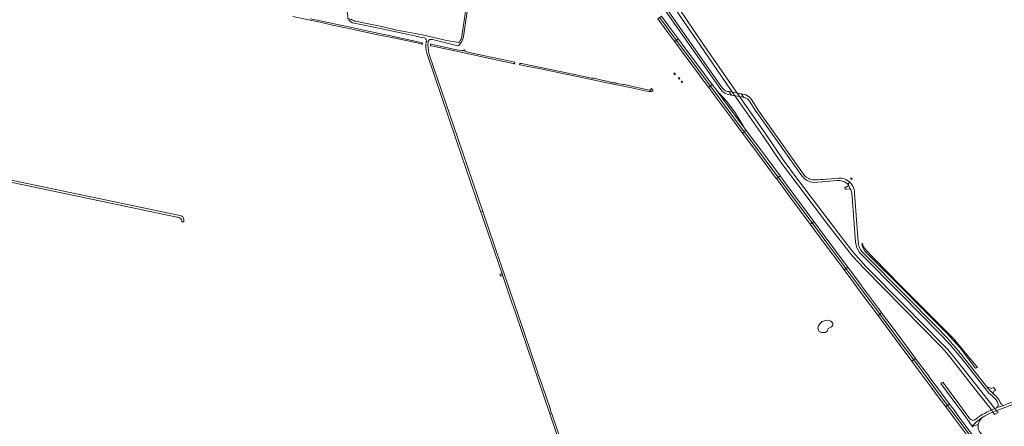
# Model space of a CAD drawing. Header units: metres. Extents: x 166325 to 190320, y 381923 to 404576.
# Tile 614 of 656: x 169061 to 170793, y 396203 to 396918. Entities that reach past the tile are written whole.
import ezdxf

# ---------------------------------------------------------------- set-up
doc = ezdxf.new("R2010")
doc.units = ezdxf.units.M
for name, color, linetype, lineweight in [('B-WE-OG-WATER_BEEK-GV', 8, 'Continuous', 18), ('B-WE-OG-WATER_MEER-GV', 8, 'Continuous', 18), ('B-WE-OG-WATER_RIVIER-GV', 8, 'Continuous', 18), ('B-WE-VH-VERHARDING_ASFALT-GV', 8, 'Continuous', 18), ('B-WE-VH-VERHARDING_BETONSTRAATSTEEN-GV', 8, 'Continuous', 18), ('B-WE-VH-VERHARDING_FUNDERING_ZAND-GV', 8, 'Continuous', 18), ('B-WE-VH-VERHARDING_GESLOTEN-GV', 8, 'Continuous', 18), ('B-WE-VH-VERHARDING_STRAATBAKSTEEN-GV', 8, 'Continuous', 18)]:
    doc.layers.add(name, color=color, linetype=linetype, lineweight=lineweight)

msp = doc.modelspace()

# ---------------------------------------------------------------- linework, layer by layer
at = {"layer": 'B-WE-OG-WATER_BEEK-GV', "flags": 128}
msp.add_lwpolyline([(169541.332, 396923.971), (169568.884, 396918.347), (169589.488, 396913.866), (169611.193, 396909.06), (169640.149, 396902.786), (169687.841, 396892.654), (169718.574, 396886.393), (169748.657, 396879.773), (169761.824, 396876.829), (169767.62, 396875.65), (169768.426, 396875.603), (169769.002, 396875.621), (169769.192, 396875.73), (169769.331, 396875.9), (169769.4, 396876.108), (169769.405, 396876.156), (169769.598, 396877.179), (169769.596, 396877.335), (169769.517, 396877.47), (169769.388, 396877.548), (169764.396, 396878.901), (169750.753, 396882.007), (169731.901, 396885.872), (169713.633, 396889.983), (169693.456, 396894.338), (169674.579, 396898.403), (169657.855, 396901.918), (169650.626, 396903.397), (169642.578, 396905.164), (169630.992, 396907.691), (169619.447, 396910.045), (169609.304, 396912.19), (169594.772, 396915.277), (169584.91, 396917.318), (169571.765, 396920.126)], dxfattribs=at)
for points in [[(169842.748, 396865.635), (169842.413, 396865.234), (169841.981, 396864.834), (169841.499, 396864.496), (169840.975, 396864.226), (169840.42, 396864.03), (169839.843, 396863.91), (169839.255, 396863.87), (169827.022, 396865.982), (169797.761, 396872.309), (169787.457, 396874.608), (169785.032, 396875.199), (169784.464, 396875.29), (169784.431, 396875.293), (169784.177, 396875.274), (169783.94, 396875.178), (169783.744, 396875.014), (169783.609, 396874.797), (169783.546, 396874.55), (169783.353, 396873.526), (169783.349, 396873.495), (169783.347, 396873.186), (169783.425, 396872.888), (169783.576, 396872.619), (169783.791, 396872.398), (169784.056, 396872.239), (169784.352, 396872.154), (169790.629, 396871.196), (169834.24, 396861.709), (169911.997, 396845.044), (169928.624, 396841.334), (169930.116, 396841.03), (169930.644, 396840.866), (169930.716, 396840.849), (169930.905, 396840.86), (169931.073, 396840.947), (169931.19, 396841.096), (169931.237, 396841.279), (169931.605, 396842.803), (169931.632, 396842.929), (169931.623, 396843.173), (169931.536, 396843.401), (169931.381, 396843.59), (169931.173, 396843.718), (169918.078, 396846.736), (169890.352, 396852.443), (169879.087, 396854.968), (169865.829, 396857.882), (169852.16, 396860.811), (169844.726, 396862.536), (169844.627, 396862.564), (169844.439, 396862.678), (169844.305, 396862.852), (169844.24, 396863.062), (169844.068, 396865.298)], [(170172.322, 396797.13), (170172.255, 396797.082), (170170.297, 396795.668), (170170.913, 396794.815), (170170.24, 396794.636), (170169.53, 396794.506), (170168.808, 396794.433), (170168.081, 396794.416), (170162.746, 396795.417), (170153.067, 396798.192), (170141.901, 396800.495), (170132.323, 396802.433), (170124.884, 396804.211), (170122.782, 396804.613), (170118.951, 396804.891), (170114.857, 396805.527), (170110.917, 396806.544), (170109.951, 396806.963), (170109.23, 396807.188), (170106.218, 396807.247), (170104.938, 396807.282), (170103.037, 396807.655), (170101.16, 396808.15), (170096.486, 396809.691), (170082.593, 396812.614), (170070.632, 396815.227), (170068.034, 396815.394), (170066.7, 396815.415), (170061.571, 396816.664), (170059.326, 396817.357), (170014.656, 396826.824), (169943.684, 396841.339), (169941.293, 396841.403), (169941.07, 396841.422), (169940.854, 396841.362), (169940.673, 396841.231), (169940.549, 396841.045), (169940.498, 396840.843), (169940.338, 396839.89), (169940.334, 396839.708), (169940.395, 396839.463), (169940.529, 396839.25), (169940.724, 396839.09), (169940.958, 396838.998), (169952.005, 396836.67), (169973.867, 396832.264), (170016.038, 396823.526), (170030.126, 396820.681), (170107.994, 396804.485), (170117.166, 396802.512), (170134.88, 396799.014), (170150.744, 396795.701), (170161.316, 396793.483), (170167.866, 396792.071), (170168.425, 396791.987), (170169.044, 396791.942), (170169.665, 396791.947), (170170.279, 396792), (170170.875, 396792.101), (170171.443, 396792.249), (170171.974, 396792.44), (170172.459, 396792.673), (170172.923, 396792.03), (170174.881, 396793.444), (170174.909, 396793.464)]]:
    msp.add_lwpolyline(points, close=True, dxfattribs=at)
at = {"layer": 'B-WE-OG-WATER_MEER-GV', "flags": 128}
msp.add_lwpolyline([(170466.439, 396370.408), (170471.027, 396367.98), (170477.397, 396367.818), (170481.121, 396370.354), (170483.011, 396374.725), (170488.733, 396377.639), (170491.27, 396380.499), (170491, 396384.276), (170487.869, 396387.675), (170483.874, 396389.402), (170478.584, 396389.024), (170472.592, 396387.243), (170468.112, 396383.143), (170465.953, 396379.581), (170464.981, 396375.48)], close=True, dxfattribs=at)
at = {"layer": 'B-WE-OG-WATER_RIVIER-GV', "flags": 128}
msp.add_lwpolyline([(170202.804, 396954.066), (170257.694, 396873.505), (170311.459, 396795.478), (170368.538, 396713.447), (170399.351, 396668.417), (170424.613, 396634.814), (170483.837, 396556.222), (170515.036, 396515.55), (170526.631, 396501.45), (170546.045, 396480.646), (170613.925, 396411.776), (170681.177, 396343.274), (170687.82, 396336.027), (170697.188, 396324.768), (170742.784, 396266.373), (170761.256, 396242.915), (170769.493, 396232.242), (170769.834, 396231.784), (170769.993, 396231.57), (170772.805, 396227.792), (170773.173, 396227.298), (170773.475, 396226.892), (170775.325, 396223.661), (170776.316, 396224.17), (170781.97, 396227.093), (170781.577, 396228.817), (170779.443, 396229.273), (170779.104, 396229.72), (170778.828, 396230.084), (170775.837, 396234.034), (170775.596, 396234.352), (170775.283, 396234.765), (170710.879, 396316.329), (170702.024, 396327.497), (170692.67, 396338.592), (170684.352, 396347.19), (170617.328, 396415.192), (170617.286, 396415.193), (170549.484, 396484.215), (170526.846, 396509.239), (170514.173, 396525.611), (170488.242, 396559.65), (170428.74, 396637.905), (170403.898, 396671.911), (170373.225, 396717.171), (170316.617, 396798.77), (170262.116, 396876.878), (170207.732, 396957.387)], dxfattribs=at)
at = {"layer": 'B-WE-VH-VERHARDING_ASFALT-GV', "flags": 128}
for points in [[(170156.058, 396999.93), (170088.33, 397096.26), (170020.526, 397192.796), (170017.275, 397190.357), (170085.012, 397093.93), (170155.163, 396993.968), (170294.189, 396795.498)], [(170297.276, 396797.76), (170296.726, 396798.548), (170156.058, 396999.93)], [(169779.722, 396864.663), (169779.224, 396869.643), (169779.033, 396873.672), (169779.089, 396875.182), (169779.273, 396876.682), (169779.547, 396879.649), (169776.132, 396880.043), (169775.872, 396877.838), (169775.493, 396875.403), (169775.281, 396873.905), (169775.222, 396872.393), (169775.474, 396868.372)], [(169776.901, 396859.256), (169828.072, 396708.962), (169872.19, 396579.829), (169873.013, 396580.115), (169875.343, 396580.925), (169831.343, 396709.812), (169781.791, 396855.415)], [(170309.886, 396785.998), (170313.014, 396785.606), (170308.882, 396791.649), (170308.804, 396791.764)], [(170338.19, 396785.897), (170329.919, 396787.843), (170333.925, 396781.922), (170334.869, 396781.754), (170335.587, 396781.312)], [(170344.825, 396775.195), (170355.921, 396757.593), (170358.193, 396754.376), (170400.763, 396694.085), (170436.825, 396643.882)], [(170439.432, 396646.817), (170363.918, 396753.178), (170359.566, 396759.308), (170349.036, 396776.199), (170348.115, 396777.676)], [(168972.544, 396651.3), (168971.781, 396647.814), (169335.126, 396571.496), (169337.486, 396571.138), (169338.38, 396570.96), (169339.262, 396570.733)], [(169344.894, 396573.042), (169339.941, 396574.392), (169337.244, 396574.783), (168972.544, 396651.3)], [(170457.677, 396632.155), (170472.354, 396632.852), (170497.937, 396635.184)], [(170501.628, 396639.388), (170474.146, 396637.265)], [(170521.12, 396632.251), (170517.411, 396628.877)], [(170518.46, 396627.606), (170521.868, 396621.006)], [(170524.775, 396610.371), (170525.019, 396608.411), (170525.139, 396606.439), (170531.323, 396526.759)], [(170535.513, 396527.145), (170529.154, 396613.112)], [(169346.281, 396562.625), (169349.744, 396562.664), (169349.544, 396566.482)], [(170538.358, 396508.388), (170612.497, 396433.358), (170676.604, 396368.48), (170683.451, 396361.392), (170697.598, 396345.865), (170704.144, 396338.398), (170710.131, 396331.334), (170716.705, 396323.258), (170761.275, 396266.466)], [(170686.592, 396364.278), (170678.273, 396372.972), (170611.849, 396440.02), (170552.571, 396499.854), (170542.5, 396509.923)], [(170764.763, 396268.833), (170761.502, 396272.972), (170718.718, 396327.27)], [(170771.028, 396256.719), (170773.868, 396254.266)], [(170776.32, 396257.686), (170773.48, 396260.169)], [(170785.105, 396245.541), (170783.588, 396248.669)], [(170779.264, 396235.479), (170782.05, 396236.403), (170791.314, 396239.546)]]:
    msp.add_lwpolyline(points, dxfattribs=at)
for points in [[(170186.451, 396922.038), (170185.993, 396921.699), (170183.597, 396919.921), (170183.231, 396919.649), (170201.115, 396895.739), (170213.126, 396879.571), (170213.485, 396879.837), (170215.861, 396881.6), (170216.319, 396881.939), (170204.448, 396897.938), (170192.042, 396914.55)], [(170189.642, 396924.406), (170189.352, 396924.191), (170186.944, 396922.404), (170186.451, 396922.038), (170192.042, 396914.55), (170204.448, 396897.938), (170216.319, 396881.939), (170216.812, 396882.305), (170219.212, 396884.086), (170219.532, 396884.323), (170207.586, 396900.33)], [(170216.319, 396881.939), (170215.861, 396881.6), (170213.485, 396879.837), (170213.126, 396879.571), (170228.114, 396859.395), (170254.837, 396823.407), (170260.959, 396815.146), (170272.821, 396799.142), (170273.171, 396799.402), (170275.542, 396801.161), (170275.999, 396801.501)], [(170219.532, 396884.323), (170219.212, 396884.086), (170216.812, 396882.305), (170216.319, 396881.939), (170275.999, 396801.501), (170276.484, 396801.86), (170278.916, 396803.664), (170279.235, 396803.901), (170269.599, 396816.894), (170265.299, 396822.693), (170231.021, 396868.928)], [(170275.999, 396801.501), (170275.542, 396801.161), (170273.171, 396799.402), (170272.821, 396799.142), (170288.318, 396778.232), (170314.529, 396742.939), (170332.307, 396718.953), (170332.654, 396719.212), (170335.05, 396720.998), (170335.507, 396721.339), (170300.719, 396768.183)], [(170287.283, 396793.047), (170286.451, 396794.169), (170279.235, 396803.901), (170278.916, 396803.664), (170276.484, 396801.86), (170275.999, 396801.501), (170300.719, 396768.183), (170335.507, 396721.339), (170335.964, 396721.679), (170338.419, 396723.509), (170338.637, 396723.672), (170335.728, 396727.579), (170333.885, 396730.038), (170327.283, 396739.085), (170307.541, 396765.717), (170289.904, 396789.695)], [(170306.364, 396772.343), (170303.988, 396775.228), (170292.741, 396787.188), (170290.589, 396789.476), (170287.501, 396793.206), (170287.283, 396793.047), (170289.904, 396789.695), (170307.541, 396765.717), (170327.283, 396739.085), (170333.885, 396730.038), (170335.728, 396727.579), (170331.603, 396734.523), (170327.939, 396740.691), (170320.017, 396753.912)], [(170329.919, 396787.843), (170322.314, 396789.471), (170314.41, 396790.812), (170308.804, 396791.764), (170308.882, 396791.649), (170313.014, 396785.606), (170333.925, 396781.922)], [(170335.507, 396721.339), (170335.05, 396720.998), (170332.654, 396719.212), (170332.307, 396718.953), (170346.881, 396699.289), (170368.741, 396669.887), (170391.702, 396638.871), (170391.878, 396638.634), (170392.219, 396638.887), (170394.624, 396640.675), (170395.082, 396641.015), (170382.14, 396658.439), (170340.566, 396714.528)], [(170338.637, 396723.672), (170338.419, 396723.509), (170335.964, 396721.679), (170335.507, 396721.339), (170340.566, 396714.528), (170382.14, 396658.439), (170395.082, 396641.015), (170395.557, 396641.368), (170397.967, 396643.159), (170398.279, 396643.391), (170376.104, 396673.264), (170371.329, 396679.764)], [(170395.082, 396641.015), (170394.624, 396640.675), (170392.219, 396638.887), (170391.878, 396638.634), (170398.371, 396629.878), (170417.542, 396604.03), (170447.929, 396563.157), (170451.499, 396558.347), (170451.819, 396558.585), (170454.241, 396560.388), (170454.689, 396560.722), (170447.328, 396570.661), (170416.777, 396611.806)], [(170398.279, 396643.391), (170397.967, 396643.159), (170395.557, 396641.368), (170395.082, 396641.015), (170416.777, 396611.806), (170447.328, 396570.661), (170454.689, 396560.722), (170455.165, 396561.077), (170457.574, 396562.87), (170457.834, 396563.064), (170424.295, 396608.344), (170407.425, 396631.07)], [(169980.353, 396273.227), (169978.5, 396278.658), (169973.718, 396292.676), (169973.15, 396294.343), (169971.722, 396298.529), (169936.834, 396400.803), (169907.622, 396486.371), (169904.723, 396494.863), (169875.343, 396580.925), (169873.013, 396580.115), (169872.19, 396579.829), (169873.798, 396575.123), (169908.818, 396472.621), (169910.632, 396467.31), (169927.898, 396416.773), (169928.801, 396414.131), (169933.323, 396400.894), (169993.242, 396224.591), (169996.558, 396225.72), (169994.826, 396230.799), (169994.332, 396232.248)], [(170454.689, 396560.722), (170454.241, 396560.388), (170451.819, 396558.585), (170451.499, 396558.347), (170476.06, 396525.258), (170506.711, 396483.948), (170511.11, 396478.019), (170511.435, 396478.26), (170513.829, 396480.038), (170514.246, 396480.348), (170506.822, 396490.355), (170479.102, 396527.756)], [(170457.834, 396563.064), (170457.574, 396562.87), (170455.165, 396561.077), (170454.689, 396560.722), (170479.102, 396527.756), (170506.822, 396490.355), (170514.246, 396480.348), (170514.782, 396480.747), (170517.189, 396482.535), (170517.504, 396482.769), (170515.189, 396485.891), (170477.525, 396536.479)], [(170514.246, 396480.348), (170513.829, 396480.038), (170511.435, 396478.26), (170511.11, 396478.019), (170532.59, 396449.07), (170533.611, 396447.697), (170545.325, 396431.95), (170570.704, 396397.746), (170571.007, 396397.972), (170573.422, 396399.765), (170573.84, 396400.075), (170570.069, 396405.16), (170543.482, 396440.96), (170535.202, 396452.104)], [(170517.504, 396482.769), (170517.189, 396482.535), (170514.782, 396480.747), (170514.246, 396480.348), (170535.202, 396452.104), (170543.482, 396440.96), (170570.069, 396405.16), (170573.84, 396400.075), (170574.327, 396400.437), (170576.752, 396402.237), (170577.047, 396402.457), (170571.951, 396409.312), (170571.334, 396410.146), (170541.721, 396450.113), (170541.105, 396450.944)], [(170577.047, 396402.457), (170576.752, 396402.237), (170574.327, 396400.437), (170573.84, 396400.075), (170609.872, 396351.491), (170633.452, 396319.764), (170633.959, 396320.141), (170636.386, 396321.944), (170636.727, 396322.197), (170604.228, 396365.895)], [(170573.84, 396400.075), (170573.422, 396399.765), (170571.007, 396397.972), (170570.704, 396397.746), (170576.631, 396389.759), (170609.847, 396344.891), (170630.261, 396317.393), (170630.602, 396317.647), (170633.035, 396319.454), (170633.452, 396319.764), (170609.872, 396351.491)], [(170633.452, 396319.764), (170633.035, 396319.454), (170630.602, 396317.647), (170630.261, 396317.393), (170643.135, 396300.052), (170664.163, 396271.7), (170674.932, 396257.18), (170689.84, 396237.117), (170690.197, 396237.381), (170692.615, 396239.169), (170693.033, 396239.478), (170674.814, 396263.997), (170642.209, 396307.983)], [(170636.727, 396322.197), (170636.386, 396321.944), (170633.959, 396320.141), (170633.452, 396319.764), (170642.209, 396307.983), (170674.814, 396263.997), (170693.033, 396239.478), (170693.544, 396239.857), (170695.974, 396241.653), (170696.293, 396241.89), (170673.222, 396272.974), (170667.171, 396281.156), (170662.585, 396287.319), (170661.29, 396289.059), (170659.185, 396291.888), (170638.025, 396320.451)], [(170822.481, 396246.696), (170825.179, 396247.723), (170843.831, 396254.821), (170842.126, 396259.294), (170835.405, 396256.682), (170827.616, 396253.654), (170817.644, 396249.779), (170791.314, 396239.546), (170782.05, 396236.403), (170779.264, 396235.479), (170775.837, 396234.034), (170778.828, 396230.084), (170784.954, 396232.415), (170785.989, 396232.809), (170812.717, 396242.98)], [(170693.033, 396239.478), (170692.615, 396239.169), (170690.197, 396237.381), (170689.84, 396237.117), (170703.589, 396218.613), (170710.301, 396209.583), (170733.207, 396178.717), (170749.444, 396156.796), (170749.786, 396157.05), (170752.186, 396158.838), (170752.603, 396159.148), (170742.563, 396172.642), (170726.641, 396194.114), (170706.808, 396220.94)], [(170696.293, 396241.89), (170695.974, 396241.653), (170693.544, 396239.857), (170693.033, 396239.478), (170706.808, 396220.94), (170726.641, 396194.114), (170742.563, 396172.642), (170752.603, 396159.148), (170753.11, 396159.525), (170755.529, 396161.327), (170755.863, 396161.576), (170754.035, 396164.041), (170730.455, 396195.85), (170714.603, 396217.314), (170703.166, 396232.629)], [(170057.773, 396045.813), (170031.392, 396123.604), (170018.35, 396161.835), (170014.793, 396172.264), (170014.631, 396172.739), (170006.865, 396195.507), (170006.276, 396197.233), (169997.488, 396222.995), (169996.558, 396225.72), (169993.242, 396224.591), (170051.204, 396054.043), (170063.372, 396017.861), (170069.229, 395999.985), (170113.878, 395859.389), (170118.003, 395860.68), (170106.921, 395893.752), (170072.954, 396000.069), (170070.803, 396006.711)]]:
    msp.add_lwpolyline(points, close=True, dxfattribs=at)
at = {"layer": 'B-WE-VH-VERHARDING_ASFALT-GV'}
for points in [[(169775.474, 396868.372, 0.06286161), (169776.901, 396859.256)], [(169781.791, 396855.415, -0.07772678), (169779.722, 396864.663)], [(170294.189, 396795.498, 0.21076804), (170309.886, 396785.998)], [(170308.804, 396791.764, -0.23276392), (170297.276, 396797.76)], [(170348.115, 396777.676, 0.14285857), (170338.19, 396785.897)], [(170335.587, 396781.312, -0.20264107), (170344.825, 396775.195)], [(170455.812, 396636.715, -0.2161386), (170439.432, 396646.817)], [(170436.825, 396643.882, 0.24528719), (170457.677, 396632.155)], [(170474.146, 396637.265, -0.02454538), (170455.812, 396636.715)], [(170497.937, 396635.184, -0.23789974), (170517.411, 396628.877)], [(170507.95, 396638.995, 0.06121424), (170501.628, 396639.388)], [(170519.385, 396633.766, 0.12289351), (170507.95, 396638.995)], [(170517.411, 396628.877, -0.20519088), (170518.46, 396627.606)], [(170521.12, 396632.251, 0.0221772), (170519.385, 396633.766)], [(170526.226, 396625.452, 0.08239641), (170521.12, 396632.251)], [(170521.868, 396621.006, -0.12146251), (170523.652, 396617.267)], [(170523.652, 396617.267, -0.04192991), (170524.775, 396610.371)], [(170529.154, 396613.112, 0.12408708), (170526.226, 396625.452)], [(169339.262, 396570.733, -0.12220011), (169343.322, 396569.263)], [(169343.322, 396569.263, -0.19538124), (169346.281, 396562.625)], [(169348.573, 396570.187, 0.18182164), (169344.894, 396573.042)], [(169349.544, 396566.482, 0.14811983), (169348.573, 396570.187)], [(170531.323, 396526.759, 0.14886972), (170538.358, 396508.388)], [(170542.5, 396509.923, -0.15823719), (170535.513, 396527.145)], [(170710.713, 396337.284, 0.0134407), (170686.592, 396364.278)], [(170718.718, 396327.27, 0.01682302), (170710.713, 396337.284)], [(170761.275, 396266.466, 0.07005128), (170771.028, 396256.719)], [(170772.78, 396260.719, -0.0580942), (170764.763, 396268.833)], [(170773.48, 396260.169, -0.00315457), (170772.78, 396260.719)], [(170773.868, 396254.266, -0.13223208), (170781.636, 396243.135)], [(170783.588, 396248.669, 0.11489137), (170776.32, 396257.686)], [(170781.224, 396237.536, -0.11376628), (170779.264, 396235.479)], [(170781.636, 396243.135, -0.23468882), (170781.224, 396237.536)], [(170786.99, 396242.405, -0.04635591), (170785.105, 396245.541)], [(170791.314, 396239.546, -0.21150409), (170786.99, 396242.405)]]:
    msp.add_lwpolyline(points, format="xyb", dxfattribs=at)
at = {"layer": 'B-WE-VH-VERHARDING_BETONSTRAATSTEEN-GV', "flags": 128}
msp.add_lwpolyline([(169908.818, 396472.621), (169907.683, 396471.1), (169905.443, 396470.213), (169906.319, 396467.295), (169909.022, 396467.785), (169910.632, 396467.31)], close=True, dxfattribs=at)
for points in [[(170773.831, 396271.165), (170770.634, 396269.738), (170769.827, 396269.378), (170761.502, 396272.972), (170764.763, 396268.833)], [(170772.78, 396260.719), (170774.393, 396264.858), (170777.826, 396266.239), (170773.831, 396271.165)]]:
    msp.add_lwpolyline(points, dxfattribs=at)
at = {"layer": 'B-WE-VH-VERHARDING_FUNDERING_ZAND-GV', "flags": 128}
for points in [[(169573.725, 397118.768), (169574.334, 397118.012), (169591.043, 397092.024), (169599.581, 397078.594), (169602.286, 397073.404), (169604.159, 397069.167), (169605.34, 397065.326), (169607.176, 397058.523), (169620.535, 397004.375), (169628.265, 396973.041), (169638.078, 396925.937), (169638.292, 396922.001), (169637.703, 396921.401), (169645.061, 396918.454)], [(169857.383, 397010.804), (169848.094, 396952.967), (169841.859, 396913.062), (169838.611, 396889.186)], [(169841.584, 396888.781), (169844.832, 396912.657), (169850.64, 396952.429), (169860.025, 397010.583), (169861.339, 397016.255)], [(169645.061, 396918.454), (169637.703, 396921.401)], [(169639.152, 396918.803), (169641.864, 396915.926), (169646.377, 396913.03), (169666.717, 396908.86), (169700.847, 396901.927), (169741.98, 396892.783), (169768.281, 396887.034), (169772.858, 396886.481)], [(169833.188, 396878.248), (169811.464, 396881.818), (169769.614, 396891.542), (169724.013, 396900.033), (169700.292, 396905.956), (169685.923, 396909.083), (169665.772, 396913.19), (169652.063, 396915.685)], [(169776.419, 396882.275), (169776.132, 396880.043), (169779.547, 396879.649), (169780.266, 396881.722), (169782.568, 396883.389), (169786.846, 396883.426), (169831.78, 396872.542)], [(170517.747, 396625.366), (170514.461, 396623.559), (170512.334, 396623.463), (170512.713, 396619.959), (170515.038, 396620.246), (170521.868, 396621.006), (170518.46, 396627.606)]]:
    msp.add_lwpolyline(points, dxfattribs=at)
at = {"layer": 'B-WE-VH-VERHARDING_FUNDERING_ZAND-GV'}
for points in [[(169645.061, 396918.454, -0.01268384), (169644.154, 396919.064)], [(169652.063, 396915.685, -0.09430637), (169645.061, 396918.454)], [(169838.611, 396889.186, -0.143311), (169834.349, 396879.649)], [(169836.703, 396877.787, 0.14205939), (169841.584, 396888.781)], [(169772.858, 396886.481, -0.14758152), (169776.419, 396882.275)], [(169831.78, 396872.542, 0.15908836), (169836.703, 396877.787)], [(169834.349, 396879.649, -0.11103106), (169833.188, 396878.248)], [(170518.46, 396627.606, -0.30660941), (170517.747, 396625.366)]]:
    msp.add_lwpolyline(points, format="xyb", dxfattribs=at)
at = {"layer": 'B-WE-VH-VERHARDING_FUNDERING_ZAND-GV', "flags": 128}
msp.add_lwpolyline([(170745.437, 396306.11), (170702.601, 396357.981), (170609.416, 396451.11), (170563.02, 396498.783), (170549.149, 396513.099), (170544.72, 396518.985), (170543.321, 396524.42), (170543.277, 396524.402), (170542.405, 396524.052), (170542.558, 396521.845), (170543.165, 396518.893), (170544.989, 396514.986), (170547.246, 396511.253), (170558.186, 396500.574), (170611.092, 396447.803), (170648.39, 396410.283), (170648.948, 396409.722), (170649.45, 396410.22), (170650.75, 396408.904), (170650.252, 396408.41), (170691.856, 396366.56), (170715.417, 396340.644), (170741.598, 396305.922), (170742.378, 396304.888)], close=True, dxfattribs=at)
at = {"layer": 'B-WE-VH-VERHARDING_GESLOTEN-GV', "flags": 128}
for points in [[(170211.437, 396824.004), (170212.894, 396822.039), (170214.233, 396822.148), (170212.017, 396825.046)], [(170220.873, 396816.488), (170219.685, 396815.518), (170220.836, 396814.032), (170222.017, 396814.922)], [(170224.309, 396809.393), (170225.583, 396807.696), (170226.488, 396808.801), (170225.453, 396810.221)]]:
    msp.add_lwpolyline(points, close=True, dxfattribs=at)
at = {"layer": 'B-WE-VH-VERHARDING_STRAATBAKSTEEN-GV'}
for points in [[(170522.836, 396640.158, 0.11419514), (170522.684, 396638.458)], [(170522.684, 396638.458, 0.39040948), (170523.806, 396637.734)], [(170523.806, 396637.734, 0.08308308), (170525.223, 396638.387)], [(170740.188, 396213.988, -0.35543371), (170732.794, 396215.396)], [(170743.23, 396210.061, -0.01626504), (170745.456, 396211.91)], [(170747.949, 396209.613, -0.14404826), (170755.991, 396219.474)], [(170765.413, 396224.721, -0.03548506), (170771.081, 396227.136)], [(170740.938, 396207.871, -0.01805968), (170743.203, 396210.036)], [(170746.694, 396205.633, -0.04645824), (170747.949, 396209.613)]]:
    msp.add_lwpolyline(points, format="xyb", dxfattribs=at)
at = {"layer": 'B-WE-VH-VERHARDING_STRAATBAKSTEEN-GV', "flags": 128}
for points in [[(170525.223, 396638.387), (170524.457, 396639.161), (170523.806, 396639.635), (170522.836, 396640.158)], [(170684.915, 396280.438), (170681.376, 396277.891), (170712.76, 396235.283), (170715.562, 396231.481), (170730.49, 396211.069), (170732.802, 396207.907), (170736.436, 396202.881), (170740.938, 396207.871)], [(170732.794, 396215.396), (170730.448, 396218.515), (170720.989, 396231.399), (170719.323, 396233.699), (170718.003, 396235.522), (170714.736, 396239.96), (170684.915, 396280.438)], [(170771.081, 396227.136), (170772.805, 396227.792), (170769.993, 396231.57), (170769.499, 396231.362), (170764.468, 396228.946), (170762.628, 396228.062), (170760.837, 396227.095), (170757.688, 396225.394), (170754.051, 396223.3), (170749.9, 396220.499), (170746.061, 396218.076), (170740.885, 396214.388), (170740.336, 396214.063), (170740.299, 396214.044), (170740.262, 396214.025), (170740.225, 396214.006), (170740.188, 396213.988)], [(170745.456, 396211.91), (170752.306, 396217.14), (170755.991, 396219.474), (170757.727, 396220.515), (170765.413, 396224.721)], [(170755.991, 396219.474), (170752.306, 396217.14), (170745.456, 396211.91)], [(170740.938, 396207.871), (170736.436, 396202.881), (170736.533, 396202.907), (170741.565, 396204.257), (170746.694, 396205.633)], [(170777.195, 396154.206), (170771.773, 396162.428), (170771.263, 396163.12), (170769.498, 396165.517), (170766.787, 396169.197), (170762.943, 396174.413), (170756.148, 396183.638), (170755.439, 396184.599), (170748.343, 396194.233), (170747.037, 396197.733), (170746.511, 396201.506), (170746.694, 396205.633), (170741.565, 396204.257), (170736.533, 396202.907), (170737.717, 396201.292)], [(170743.23, 396210.061), (170743.216, 396210.049), (170743.203, 396210.036)]]:
    msp.add_lwpolyline(points, dxfattribs=at)
msp.add_lwpolyline([(170775.837, 396234.034), (170769.993, 396231.57), (170772.805, 396227.792), (170778.828, 396230.084)], close=True, dxfattribs=at)

doc.saveas('drawing.dxf')
